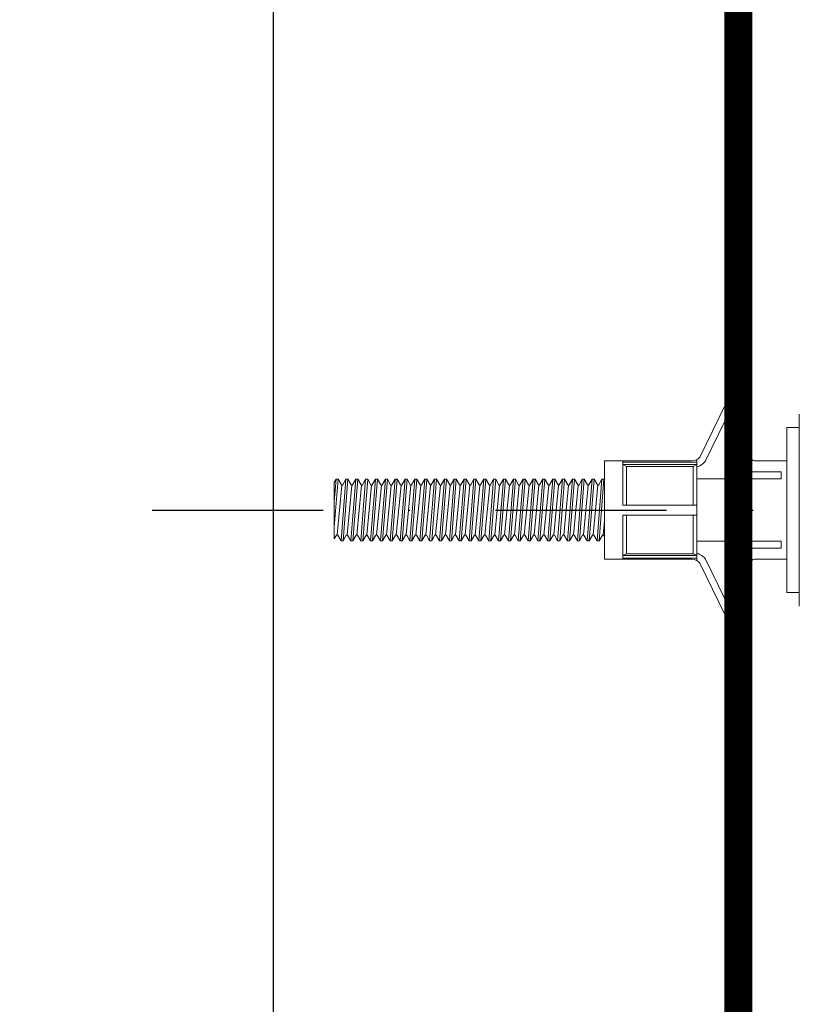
# Model space of a CAD drawing. Header units: millimetres. Extents: x -312551 to 250764, y -35891 to 59426.
# Tile 283 of 316: x 160375 to 160432, y 9427 to 9499. Entities that reach past the tile are written whole.
import ezdxf

# ---------------------------------------------------------------- set-up
doc = ezdxf.new("R2010")
doc.units = ezdxf.units.MM
doc.header["$LTSCALE"] = 2.5
doc.linetypes.add('DASHDOT', pattern=[1, 0.5, -0.25, 0, -0.25])
doc.layers.add('Rails', color=1, linetype='Continuous')
doc.linetypes.add('BATTING', pattern='A,0.0001,-0.1,[134,ltypeshp.shx,S=0.1,R=0,X=-0.1,Y=0],-0.2,[134,ltypeshp.shx,S=0.1,R=180,X=0.1,Y=0],-0.1', length=0.4001)

# ---------------------------------------------------------------- blocks, each defined once
blk = doc.blocks.new('KP Tile fastener')
at = {"layer": 'Rails', "color": 7, "linetype": 'Continuous', "lineweight": 0}
for p, q in [((2.6299999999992, 3.850001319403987), (2.630000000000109, 8.296453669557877)), ((3.130000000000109, 3.037373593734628), (3.129999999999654, 8.329351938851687)), ((5.947847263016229, 3.600001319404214), (3.605008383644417, 8.438307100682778)), ((6.374895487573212, 3.868768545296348), (4.054044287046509, 8.625337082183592)), ((-0.8999986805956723, 1.13686837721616e-13), (-0.8999986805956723, 7.020009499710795)), ((-0.8999986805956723, 6.03001424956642), (0, 6.03001424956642)), ((0, 0), (4.547473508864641e-13, 6.030014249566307)), ((0, 0), (0, 6.03001424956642)), ((0, 3.6000013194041), (2.3799999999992, 3.600001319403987)), ((6.599735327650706, 0.3599796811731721), (6.599735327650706, 3.686894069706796)), ((6.950147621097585, 3.6000013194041), (11.99976039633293, 3.6000013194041)), ((11.99976039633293, 0.3599796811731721), (11.99976039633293, 3.6000013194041)), ((11.99976039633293, 3.6000013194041), (13.3497617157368, 3.6000013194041)), ((13.34976171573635, 0), (13.3497617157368, 3.6000013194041)), ((6.599735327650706, 3.510004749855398), (11.99976039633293, 3.510004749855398)), ((6.599735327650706, 3.329991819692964), (11.99976039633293, 3.329991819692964)), ((6.599735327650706, 3.329991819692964), (6.869744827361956, 3.195010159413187)), ((6.869744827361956, 0.3599796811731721), (6.869744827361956, 3.195010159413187)), ((6.869744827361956, 3.195010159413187), (11.72975089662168, 3.195010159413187)), ((11.72975089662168, 3.195010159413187), (11.99976039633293, 3.329991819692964)), ((11.72975089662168, 0.3599796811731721), (11.72975089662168, 3.195010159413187)), ((0.4349821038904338, 2.278255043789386), (0.4349821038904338, 2.787373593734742)), ((0.4349821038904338, 2.787373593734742), (2.880000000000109, 2.787373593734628)), ((0.4349821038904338, 2.278255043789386), (6.599735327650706, 2.278255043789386)), ((2.62999999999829, 2.278255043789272), (2.629999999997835, -2.278255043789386)), ((13.3497617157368, 2.197970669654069), (13.3798015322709, 2.249999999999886)), ((13.3798015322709, 2.249999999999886), (13.73980760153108, -2.249999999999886)), ((13.3798015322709, 2.249999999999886), (13.52820813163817, 2.249999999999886)), ((13.52820813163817, 2.249999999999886), (13.88821420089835, -2.249999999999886)), ((13.52820813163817, 2.249999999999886), (13.76723142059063, 1.835997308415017)), ((13.86078378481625, 1.835997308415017), (14.09981367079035, 2.249999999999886)), ((14.09981367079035, 2.249999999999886), (14.45981974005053, -2.249999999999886)), ((14.09981367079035, 2.249999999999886), (14.24822027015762, 2.249999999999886)), ((14.24822027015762, 2.249999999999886), (14.6082263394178, -2.249999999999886)), ((14.24822027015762, 2.249999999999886), (14.48724355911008, 1.835997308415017)), ((14.58079592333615, 1.835997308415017), (14.81982580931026, 2.249999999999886)), ((14.81982580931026, 2.249999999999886), (15.17983187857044, -2.249999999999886)), ((14.81982580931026, 2.249999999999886), (14.96823240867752, 2.249999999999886)), ((14.96823240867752, 2.249999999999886), (15.3282384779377, -2.249999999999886)), ((14.96823240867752, 2.249999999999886), (15.20725569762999, 1.835997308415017)), ((15.30080806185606, 1.835997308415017), (15.53983794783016, 2.249999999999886)), ((15.53983794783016, 2.249999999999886), (15.89984401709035, -2.249999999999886)), ((15.53983794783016, 2.249999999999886), (15.68824454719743, 2.249999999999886)), ((15.68824454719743, 2.249999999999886), (16.04825061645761, -2.249999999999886)), ((15.68824454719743, 2.249999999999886), (15.92726783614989, 1.835997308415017)), ((16.02082020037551, 1.835997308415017), (16.25985008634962, 2.249999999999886)), ((16.25985008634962, 2.249999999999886), (16.6198561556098, -2.249999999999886)), ((16.25985008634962, 2.249999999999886), (16.40825668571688, 2.249999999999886)), ((16.40825668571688, 2.249999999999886), (16.76826275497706, -2.249999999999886)), ((16.40825668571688, 2.249999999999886), (16.64727997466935, 1.835997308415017)), ((16.74083233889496, 1.835997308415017), (16.97986222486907, 2.249999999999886)), ((16.97986222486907, 2.249999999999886), (17.33986829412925, -2.249999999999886)), ((16.97986222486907, 2.249999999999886), (17.12826882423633, 2.249999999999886)), ((17.12826882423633, 2.249999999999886), (17.48827489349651, -2.249999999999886)), ((17.12826882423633, 2.249999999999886), (17.3672921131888, 1.835997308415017)), ((17.46084447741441, 1.835997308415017), (17.69987436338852, 2.249999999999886)), ((17.69987436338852, 2.249999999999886), (18.0598804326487, -2.249999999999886)), ((17.69987436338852, 2.249999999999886), (17.84828096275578, 2.249999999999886)), ((17.84828096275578, 2.249999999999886), (18.20828703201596, -2.249999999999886)), ((17.84828096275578, 2.249999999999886), (18.08730425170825, 1.835997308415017)), ((18.18085661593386, 1.835997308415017), (18.41988650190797, 2.249999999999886)), ((18.41988650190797, 2.249999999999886), (18.77989257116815, -2.249999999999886)), ((18.41988650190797, 2.249999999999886), (18.56829310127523, 2.249999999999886)), ((18.56829310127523, 2.249999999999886), (18.92829917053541, -2.249999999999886)), ((18.56829310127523, 2.249999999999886), (18.8073163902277, 1.835997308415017)), ((18.90086875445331, 1.835997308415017), (19.13989864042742, 2.249999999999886)), ((19.13989864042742, 2.249999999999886), (19.4999047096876, -2.249999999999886)), ((19.13989864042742, 2.249999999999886), (19.28830523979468, 2.249999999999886)), ((19.28830523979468, 2.249999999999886), (19.64831130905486, -2.249999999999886)), ((19.28830523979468, 2.249999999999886), (19.52732852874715, 1.835997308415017)), ((19.62088089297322, 1.835997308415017), (19.85991077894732, 2.249999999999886)), ((19.85991077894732, 2.249999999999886), (20.2199168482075, -2.249999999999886)), ((19.85991077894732, 2.249999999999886), (20.00831737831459, 2.249999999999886)), ((20.00831737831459, 2.249999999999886), (20.36832344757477, -2.249999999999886)), ((20.00831737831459, 2.249999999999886), (20.24734066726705, 1.835997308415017)), ((20.34089303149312, 1.835997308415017), (20.57992291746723, 2.249999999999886)), ((20.57992291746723, 2.249999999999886), (20.93992898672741, -2.249999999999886)), ((20.57992291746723, 2.249999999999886), (20.72832951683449, 2.249999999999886)), ((20.72832951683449, 2.249999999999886), (21.08833558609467, -2.249999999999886)), ((20.72832951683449, 2.249999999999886), (20.96735280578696, 1.835997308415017)), ((21.06090517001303, 1.835997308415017), (21.29993505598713, 2.249999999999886)), ((21.29993505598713, 2.249999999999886), (21.65994112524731, -2.249999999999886)), ((21.29993505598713, 2.249999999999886), (21.4483416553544, 2.249999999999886)), ((21.4483416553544, 2.249999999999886), (21.80834772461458, -2.249999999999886)), ((21.4483416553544, 2.249999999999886), (21.68736494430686, 1.835997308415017)), ((21.78091730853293, 1.835997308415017), (22.01994719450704, 2.249999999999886)), ((22.01994719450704, 2.249999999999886), (22.37995326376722, -2.249999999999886)), ((22.01994719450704, 2.249999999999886), (22.1683537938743, 2.249999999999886)), ((22.1683537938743, 2.249999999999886), (22.52835986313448, -2.249999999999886)), ((22.1683537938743, 2.249999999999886), (22.40737708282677, 1.835997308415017)), ((22.50092944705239, 1.835997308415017), (22.73995933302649, 2.249999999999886)), ((22.73995933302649, 2.249999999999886), (23.09996540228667, -2.249999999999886)), ((22.73995933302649, 2.249999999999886), (22.88836593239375, 2.249999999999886)), ((22.88836593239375, 2.249999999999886), (23.24837200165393, -2.249999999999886)), ((22.88836593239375, 2.249999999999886), (23.12738922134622, 1.835997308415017)), ((23.22094158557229, 1.835997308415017), (23.4599714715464, 2.249999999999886)), ((23.4599714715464, 2.249999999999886), (23.81997754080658, -2.249999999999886)), ((23.4599714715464, 2.249999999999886), (23.60837807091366, 2.249999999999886)), ((23.60837807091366, 2.249999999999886), (23.96838414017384, -2.249999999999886)), ((23.60837807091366, 2.249999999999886), (23.84740135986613, 1.835997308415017)), ((23.9409537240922, 1.835997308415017), (24.1799836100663, 2.249999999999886)), ((24.1799836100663, 2.249999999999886), (24.53998967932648, -2.249999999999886)), ((24.1799836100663, 2.249999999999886), (24.32839020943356, 2.249999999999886)), ((24.32839020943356, 2.249999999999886), (24.68839627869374, -2.249999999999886)), ((24.32839020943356, 2.249999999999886), (24.56741349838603, 1.835997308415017)), ((24.6609658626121, 1.835997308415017), (24.89999574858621, 2.249999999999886)), ((24.89999574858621, 2.249999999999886), (25.26000181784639, -2.249999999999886)), ((24.89999574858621, 2.249999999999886), (25.04840234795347, 2.249999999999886)), ((25.04840234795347, 2.249999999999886), (25.40840841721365, -2.249999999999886)), ((25.04840234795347, 2.249999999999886), (25.28742563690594, 1.835997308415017)), ((25.38097800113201, 1.835997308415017), (25.62000788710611, 2.249999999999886)), ((25.62000788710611, 2.249999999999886), (25.98001395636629, -2.249999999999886)), ((25.62000788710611, 2.249999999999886), (25.76841448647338, 2.249999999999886)), ((25.76841448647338, 2.249999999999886), (26.12842055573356, -2.249999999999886)), ((25.76841448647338, 2.249999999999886), (26.00743777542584, 1.835997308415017)), ((26.10099013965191, 1.835997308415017), (26.34002002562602, 2.249999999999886)), ((26.34002002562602, 2.249999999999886), (26.7000260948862, -2.249999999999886)), ((26.34002002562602, 2.249999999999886), (26.48842662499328, 2.249999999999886)), ((26.48842662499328, 2.249999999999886), (26.84843269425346, -2.249999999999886)), ((26.48842662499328, 2.249999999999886), (26.72744991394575, 1.835997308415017)), ((26.82100227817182, 1.835997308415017), (27.06003216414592, 2.249999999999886)), ((27.06003216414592, 2.249999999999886), (27.4200382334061, -2.249999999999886)), ((27.06003216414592, 2.249999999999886), (27.20843876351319, 2.249999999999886)), ((27.20843876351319, 2.249999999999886), (27.56844483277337, -2.249999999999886)), ((27.20843876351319, 2.249999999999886), (27.44746205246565, 1.835997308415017)), ((27.54101441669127, 1.835997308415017), (27.78004430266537, 2.249999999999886)), ((27.78004430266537, 2.249999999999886), (28.14005037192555, -2.249999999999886)), ((27.78004430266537, 2.249999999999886), (27.92845090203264, 2.249999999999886)), ((27.92845090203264, 2.249999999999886), (28.28845697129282, -2.249999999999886)), ((27.92845090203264, 2.249999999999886), (28.1674741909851, 1.835997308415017)), ((28.26102655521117, 1.835997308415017), (28.50005644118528, 2.249999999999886)), ((28.50005644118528, 2.249999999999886), (28.86006251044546, -2.249999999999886)), ((28.50005644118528, 2.249999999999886), (28.64846304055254, 2.249999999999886)), ((28.64846304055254, 2.249999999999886), (29.00846910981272, -2.249999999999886)), ((28.64846304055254, 2.249999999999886), (28.88748632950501, 1.835997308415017)), ((28.98103869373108, 1.835997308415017), (29.22006857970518, 2.249999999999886)), ((29.22006857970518, 2.249999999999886), (29.58007464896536, -2.249999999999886)), ((29.22006857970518, 2.249999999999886), (29.36847517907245, 2.249999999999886)), ((29.36847517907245, 2.249999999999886), (29.72848124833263, -2.249999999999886)), ((29.36847517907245, 2.249999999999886), (29.60749846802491, 1.835997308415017)), ((29.70105083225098, 1.835997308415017), (29.94008071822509, 2.249999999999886)), ((29.94008071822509, 2.249999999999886), (30.08848731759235, 2.249999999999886)), ((29.94008071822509, 2.249999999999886), (30.30008678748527, -2.249999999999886)), ((30.08848731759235, 2.249999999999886), (30.32751060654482, 1.835997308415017)), ((30.08848731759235, 2.249999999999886), (30.44849338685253, -2.249999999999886)), ((30.42106297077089, 1.835997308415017), (30.66008625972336, 2.249999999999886)), ((30.66008625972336, 2.249999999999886), (30.80849945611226, 2.249999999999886)), ((30.66008625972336, 2.249999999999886), (31.02006594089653, -2.249999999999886)), ((30.80849945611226, 2.249999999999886), (31.04752274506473, 1.835997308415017)), ((30.80849945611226, 2.249999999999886), (31.1684989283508, -2.249999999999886)), ((31.14104872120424, 1.835997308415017), (31.38007201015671, 2.249999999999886)), ((31.38007201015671, 2.249999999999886), (31.52850499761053, 2.249999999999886)), ((31.38007201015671, 2.249999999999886), (31.74007807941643, -2.249999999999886)), ((31.52850499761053, 2.249999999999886), (31.76753488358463, 1.835997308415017)), ((31.52850499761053, 2.249999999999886), (31.88851106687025, -2.249999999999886)), ((31.86106085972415, 1.835997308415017), (32.10008414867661, 2.249999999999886)), ((32.10008414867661, 2.249999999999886), (32.24851713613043, 2.249999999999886)), ((32.10008414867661, 2.249999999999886), (32.46009021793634, -2.249999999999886)), ((32.24851713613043, 2.249999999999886), (32.4875404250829, 1.835997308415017)), ((32.24851713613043, 2.249999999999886), (32.6084968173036, -2.249999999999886)), ((32.58106640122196, 1.835997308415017), (32.82009628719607, 2.249999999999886)), ((32.82009628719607, 2.249999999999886), (32.96850288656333, 2.249999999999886)), ((32.82009628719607, 2.249999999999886), (33.10000131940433, -1.24904709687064)), ((32.96850288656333, 2.249999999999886), (33.10000131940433, 2.022218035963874)), ((32.96850288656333, 2.249999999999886), (33.10000131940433, 0.6062267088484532)), ((13.76717864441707, 1.835997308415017), (13.77928417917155, 1.821675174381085)), ((13.77928417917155, 1.821675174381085), (13.7954534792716, 1.812327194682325)), ((13.7954534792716, 1.812327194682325), (13.81401090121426, 1.808989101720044)), ((13.81401090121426, 1.808989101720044), (13.83256832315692, 1.812327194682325)), ((13.81920275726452, 1.809246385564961), (14.16881851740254, -1.809246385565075)), ((13.83256832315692, 1.812327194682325), (13.84873762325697, 1.821675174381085)), ((13.84873762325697, 1.821675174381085), (13.86083656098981, 1.835997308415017)), ((14.48719078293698, 1.835997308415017), (14.49929631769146, 1.821675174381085)), ((14.49929631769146, 1.821675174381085), (14.51546561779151, 1.812327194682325)), ((14.51546561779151, 1.812327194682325), (14.53402303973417, 1.808989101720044)), ((14.53402303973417, 1.808989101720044), (14.55258046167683, 1.812327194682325)), ((14.53921489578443, 1.809246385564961), (14.88883065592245, -1.809246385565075)), ((14.55258046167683, 1.812327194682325), (14.56874976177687, 1.821675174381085)), ((14.56874976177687, 1.821675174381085), (14.58084869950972, 1.835997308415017)), ((15.20720292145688, 1.835997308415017), (15.21930845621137, 1.821675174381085)), ((15.21930845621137, 1.821675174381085), (15.23547775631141, 1.812327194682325)), ((15.23547775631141, 1.812327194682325), (15.25403517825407, 1.808989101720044)), ((15.25403517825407, 1.808989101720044), (15.27259260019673, 1.812327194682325)), ((15.25922703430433, 1.809246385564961), (15.60884279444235, -1.809246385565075)), ((15.27259260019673, 1.812327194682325), (15.28876190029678, 1.821675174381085)), ((15.28876190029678, 1.821675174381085), (15.30086083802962, 1.835997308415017)), ((15.92721505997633, 1.835997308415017), (15.93932059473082, 1.821675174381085)), ((15.93932059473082, 1.821675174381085), (15.95548989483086, 1.812327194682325)), ((15.95548989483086, 1.812327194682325), (15.97404731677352, 1.808989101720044)), ((15.97404731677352, 1.808989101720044), (15.99260473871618, 1.812327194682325)), ((15.97923917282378, 1.809246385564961), (16.3288549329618, -1.809246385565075)), ((15.99260473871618, 1.812327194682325), (16.00877403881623, 1.821675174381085)), ((16.00877403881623, 1.821675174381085), (16.02087297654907, 1.835997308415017)), ((16.64722719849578, 1.835997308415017), (16.65933273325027, 1.821675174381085)), ((16.65933273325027, 1.821675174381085), (16.67550203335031, 1.812327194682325)), ((16.67550203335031, 1.812327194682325), (16.69405945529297, 1.808989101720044)), ((16.69405945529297, 1.808989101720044), (16.71261687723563, 1.812327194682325)), ((16.69925131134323, 1.809246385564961), (17.04886707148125, -1.809246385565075)), ((16.71261687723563, 1.812327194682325), (16.72878617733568, 1.821675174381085)), ((16.72878617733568, 1.821675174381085), (16.74088511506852, 1.835997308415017)), ((17.36723933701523, 1.835997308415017), (17.37934487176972, 1.821675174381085)), ((17.37934487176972, 1.821675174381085), (17.39551417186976, 1.812327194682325)), ((17.39551417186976, 1.812327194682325), (17.41407159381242, 1.808989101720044)), ((17.41407159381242, 1.808989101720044), (17.43262901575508, 1.812327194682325)), ((17.41926344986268, 1.809246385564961), (17.7688792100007, -1.809246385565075)), ((17.43262901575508, 1.812327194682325), (17.44879831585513, 1.821675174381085)), ((17.44879831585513, 1.821675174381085), (17.46089725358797, 1.835997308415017)), ((18.08725147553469, 1.835997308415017), (18.09935701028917, 1.821675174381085)), ((18.09935701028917, 1.821675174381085), (18.11552631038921, 1.812327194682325)), ((18.11552631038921, 1.812327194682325), (18.13408373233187, 1.808989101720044)), ((18.13408373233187, 1.808989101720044), (18.15264115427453, 1.812327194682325)), ((18.13927558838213, 1.809246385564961), (18.48889134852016, -1.809246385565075)), ((18.15264115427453, 1.812327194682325), (18.16881045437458, 1.821675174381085)), ((18.16881045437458, 1.821675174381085), (18.18090939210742, 1.835997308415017)), ((18.80726361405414, 1.835997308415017), (18.81936914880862, 1.821675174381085)), ((18.81936914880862, 1.821675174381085), (18.83553844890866, 1.812327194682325)), ((18.83553844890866, 1.812327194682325), (18.85409587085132, 1.808989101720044)), ((18.85409587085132, 1.808989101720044), (18.87265329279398, 1.812327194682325)), ((18.85928772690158, 1.809246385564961), (19.20890348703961, -1.809246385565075)), ((18.87265329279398, 1.812327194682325), (18.88882259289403, 1.821675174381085)), ((18.88882259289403, 1.821675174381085), (18.90092153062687, 1.835997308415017)), ((19.52727575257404, 1.835997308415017), (19.53938128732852, 1.821675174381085)), ((19.53938128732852, 1.821675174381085), (19.55555058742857, 1.812327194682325)), ((19.55555058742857, 1.812327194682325), (19.57410800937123, 1.808989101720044)), ((19.57410800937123, 1.808989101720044), (19.59266543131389, 1.812327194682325)), ((19.57929986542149, 1.809246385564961), (19.92891562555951, -1.809246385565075)), ((19.59266543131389, 1.812327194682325), (19.60883473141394, 1.821675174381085)), ((19.60883473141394, 1.821675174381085), (19.62093366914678, 1.835997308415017)), ((20.24728789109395, 1.835997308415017), (20.25939342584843, 1.821675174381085)), ((20.25939342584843, 1.821675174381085), (20.27556272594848, 1.812327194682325)), ((20.27556272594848, 1.812327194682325), (20.29412014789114, 1.808989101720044)), ((20.29412014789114, 1.808989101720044), (20.3126775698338, 1.812327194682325)), ((20.2993120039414, 1.809246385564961), (20.64892776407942, -1.809246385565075)), ((20.3126775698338, 1.812327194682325), (20.32884686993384, 1.821675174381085)), ((20.32884686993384, 1.821675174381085), (20.34094580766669, 1.835997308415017)), ((20.96730002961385, 1.835997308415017), (20.97940556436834, 1.821675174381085)), ((20.97940556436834, 1.821675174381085), (20.99557486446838, 1.812327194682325)), ((20.99557486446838, 1.812327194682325), (21.01413228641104, 1.808989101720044)), ((21.01413228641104, 1.808989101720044), (21.0326897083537, 1.812327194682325)), ((21.0193241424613, 1.809246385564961), (21.36893990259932, -1.809246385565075)), ((21.0326897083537, 1.812327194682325), (21.04885900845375, 1.821675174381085)), ((21.04885900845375, 1.821675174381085), (21.06095794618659, 1.835997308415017)), ((21.68731216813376, 1.835997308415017), (21.69941770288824, 1.821675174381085)), ((21.69941770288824, 1.821675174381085), (21.71558700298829, 1.812327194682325)), ((21.71558700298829, 1.812327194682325), (21.73414442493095, 1.808989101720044)), ((21.73414442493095, 1.808989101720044), (21.75270184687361, 1.812327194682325)), ((21.73933628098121, 1.809246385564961), (22.08895204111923, -1.809246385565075)), ((21.75270184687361, 1.812327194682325), (21.76887114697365, 1.821675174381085)), ((21.76887114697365, 1.821675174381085), (21.7809700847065, 1.835997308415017)), ((22.40732430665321, 1.835997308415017), (22.41942984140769, 1.821675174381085)), ((22.41942984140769, 1.821675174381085), (22.43559914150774, 1.812327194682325)), ((22.43559914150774, 1.812327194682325), (22.4541565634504, 1.808989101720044)), ((22.4541565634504, 1.808989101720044), (22.47271398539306, 1.812327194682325)), ((22.45934841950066, 1.809246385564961), (22.80896417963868, -1.809246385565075)), ((22.47271398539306, 1.812327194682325), (22.4888832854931, 1.821675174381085)), ((22.4888832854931, 1.821675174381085), (22.50098222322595, 1.835997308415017)), ((23.12733644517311, 1.835997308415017), (23.1394419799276, 1.821675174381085)), ((23.1394419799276, 1.821675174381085), (23.15561128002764, 1.812327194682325)), ((23.15561128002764, 1.812327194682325), (23.1741687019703, 1.808989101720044)), ((23.1741687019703, 1.808989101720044), (23.19272612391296, 1.812327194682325)), ((23.17936055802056, 1.809246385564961), (23.52897631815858, -1.809246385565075)), ((23.19272612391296, 1.812327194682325), (23.20889542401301, 1.821675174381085)), ((23.20889542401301, 1.821675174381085), (23.22099436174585, 1.835997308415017)), ((23.84734858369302, 1.835997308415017), (23.8594541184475, 1.821675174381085)), ((23.8594541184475, 1.821675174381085), (23.87562341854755, 1.812327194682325)), ((23.87562341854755, 1.812327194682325), (23.89418084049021, 1.808989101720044)), ((23.89418084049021, 1.808989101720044), (23.91273826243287, 1.812327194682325)), ((23.89937269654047, 1.809246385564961), (24.24898845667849, -1.809246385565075)), ((23.91273826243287, 1.812327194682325), (23.92890756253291, 1.821675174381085)), ((23.92890756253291, 1.821675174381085), (23.94100650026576, 1.835997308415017)), ((24.56736072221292, 1.835997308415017), (24.57946625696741, 1.821675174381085)), ((24.57946625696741, 1.821675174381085), (24.59563555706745, 1.812327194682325)), ((24.59563555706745, 1.812327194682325), (24.61419297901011, 1.808989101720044)), ((24.61419297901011, 1.808989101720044), (24.63275040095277, 1.812327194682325)), ((24.61938483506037, 1.809246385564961), (24.96900059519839, -1.809246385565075)), ((24.63275040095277, 1.812327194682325), (24.64891970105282, 1.821675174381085)), ((24.64891970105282, 1.821675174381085), (24.66101863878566, 1.835997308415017)), ((25.28737286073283, 1.835997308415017), (25.29947839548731, 1.821675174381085)), ((25.29947839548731, 1.821675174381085), (25.31564769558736, 1.812327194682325)), ((25.31564769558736, 1.812327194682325), (25.33420511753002, 1.808989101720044)), ((25.33420511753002, 1.808989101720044), (25.35276253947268, 1.812327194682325)), ((25.33939697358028, 1.809246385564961), (25.6890127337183, -1.809246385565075)), ((25.35276253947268, 1.812327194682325), (25.36893183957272, 1.821675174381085)), ((25.36893183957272, 1.821675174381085), (25.38103077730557, 1.835997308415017)), ((26.00738499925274, 1.835997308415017), (26.01949053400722, 1.821675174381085)), ((26.01949053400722, 1.821675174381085), (26.03565983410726, 1.812327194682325)), ((26.03565983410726, 1.812327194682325), (26.05421725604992, 1.808989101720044)), ((26.05421725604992, 1.808989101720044), (26.07277467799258, 1.812327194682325)), ((26.05940911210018, 1.809246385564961), (26.40902487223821, -1.809246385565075)), ((26.07277467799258, 1.812327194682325), (26.08894397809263, 1.821675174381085)), ((26.08894397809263, 1.821675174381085), (26.10104291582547, 1.835997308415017)), ((26.72739713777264, 1.835997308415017), (26.73950267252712, 1.821675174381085)), ((26.73950267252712, 1.821675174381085), (26.75567197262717, 1.812327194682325)), ((26.75567197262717, 1.812327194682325), (26.77422939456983, 1.808989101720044)), ((26.77422939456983, 1.808989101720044), (26.79278681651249, 1.812327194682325)), ((26.77942125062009, 1.809246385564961), (27.12903701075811, -1.809246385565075)), ((26.79278681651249, 1.812327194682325), (26.80895611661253, 1.821675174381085)), ((26.80895611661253, 1.821675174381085), (26.82105505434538, 1.835997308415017)), ((27.44740927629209, 1.835997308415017), (27.45951481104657, 1.821675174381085)), ((27.45951481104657, 1.821675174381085), (27.47568411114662, 1.812327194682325)), ((27.47568411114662, 1.812327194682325), (27.49424153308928, 1.808989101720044)), ((27.49424153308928, 1.808989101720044), (27.51279895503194, 1.812327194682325)), ((27.49943338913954, 1.809246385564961), (27.84904914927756, -1.809246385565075)), ((27.51279895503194, 1.812327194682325), (27.52896825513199, 1.821675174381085)), ((27.52896825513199, 1.821675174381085), (27.54106719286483, 1.835997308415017)), ((28.167421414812, 1.835997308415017), (28.17952694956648, 1.821675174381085)), ((28.17952694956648, 1.821675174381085), (28.19569624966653, 1.812327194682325)), ((28.19569624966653, 1.812327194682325), (28.21425367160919, 1.808989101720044)), ((28.21425367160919, 1.808989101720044), (28.23281109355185, 1.812327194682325)), ((28.21944552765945, 1.809246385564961), (28.56906128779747, -1.809246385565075)), ((28.23281109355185, 1.812327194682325), (28.24898039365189, 1.821675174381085)), ((28.24898039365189, 1.821675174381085), (28.26107933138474, 1.835997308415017)), ((28.8874335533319, 1.835997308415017), (28.89953908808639, 1.821675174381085)), ((28.89953908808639, 1.821675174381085), (28.91570838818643, 1.812327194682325)), ((28.91570838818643, 1.812327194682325), (28.93426581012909, 1.808989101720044)), ((28.93426581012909, 1.808989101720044), (28.95282323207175, 1.812327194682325)), ((28.93945766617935, 1.809246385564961), (29.28907342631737, -1.809246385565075)), ((28.95282323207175, 1.812327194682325), (28.9689925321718, 1.821675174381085)), ((28.9689925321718, 1.821675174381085), (28.98109146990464, 1.835997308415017)), ((29.60744569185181, 1.835997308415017), (29.61955122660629, 1.821675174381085)), ((29.61955122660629, 1.821675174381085), (29.63572052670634, 1.812327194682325)), ((29.63572052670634, 1.812327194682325), (29.654277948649, 1.808989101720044)), ((29.654277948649, 1.808989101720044), (29.67283537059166, 1.812327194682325)), ((29.65946980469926, 1.809246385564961), (30.00908556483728, -1.809246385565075)), ((29.67283537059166, 1.812327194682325), (29.6890046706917, 1.821675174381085)), ((29.6890046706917, 1.821675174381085), (29.70110360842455, 1.835997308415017)), ((30.32745783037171, 1.835997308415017), (30.33955676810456, 1.821675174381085)), ((30.33955676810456, 1.821675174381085), (30.3557260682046, 1.812327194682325)), ((30.3557260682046, 1.812327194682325), (30.3742900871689, 1.808989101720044)), ((30.3742900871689, 1.808989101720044), (30.39284750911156, 1.812327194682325)), ((30.37948194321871, 1.809246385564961), (30.72909770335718, -1.809246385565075)), ((30.39284750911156, 1.812327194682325), (30.40901680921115, 1.821675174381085)), ((30.40901680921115, 1.821675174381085), (30.42111574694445, 1.835997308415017)), ((31.04746996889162, 1.835997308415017), (31.05956890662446, 1.821675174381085)), ((31.05956890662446, 1.821675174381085), (31.07573820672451, 1.812327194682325)), ((31.07573820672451, 1.812327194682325), (31.09429562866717, 1.808989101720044)), ((31.09429562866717, 1.808989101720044), (31.11285964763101, 1.812327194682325)), ((31.09949408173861, 1.809246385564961), (31.44910984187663, -1.809246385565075)), ((31.11285964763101, 1.812327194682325), (31.12902894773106, 1.821675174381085)), ((31.12902894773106, 1.821675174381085), (31.1411278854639, 1.835997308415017)), ((31.76745571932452, 1.835997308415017), (31.77955465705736, 1.821675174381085)), ((31.77955465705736, 1.821675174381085), (31.79572395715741, 1.812327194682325)), ((31.79572395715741, 1.812327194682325), (31.81428137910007, 1.808989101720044)), ((31.81428137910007, 1.808989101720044), (31.83283880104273, 1.812327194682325)), ((31.81947983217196, 1.809246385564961), (32.16909559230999, -1.809246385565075)), ((31.83283880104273, 1.812327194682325), (31.84900810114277, 1.821675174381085)), ((31.84900810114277, 1.821675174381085), (31.86111363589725, 1.835997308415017)), ((32.48746126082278, 1.835997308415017), (32.49956679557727, 1.821675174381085)), ((32.49956679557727, 1.821675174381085), (32.51573609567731, 1.812327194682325)), ((32.51573609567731, 1.812327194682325), (32.53429351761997, 1.808989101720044)), ((32.53429351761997, 1.808989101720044), (32.55285093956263, 1.812327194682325)), ((32.53948537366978, 1.809246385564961), (32.88910113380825, -1.809246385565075)), ((32.55285093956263, 1.812327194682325), (32.56902023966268, 1.821675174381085)), ((32.56902023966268, 1.821675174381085), (32.58111917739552, 1.835997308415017)), ((33.10000131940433, -2.111304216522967), (33.10000131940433, 2.022218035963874)), ((0, 0), (0, -6.03001424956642)), ((0, 0), (4.547473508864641e-13, -6.030014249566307)), ((6.599735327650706, 0.3599796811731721), (11.99976039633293, 0.3599796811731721)), ((6.59973532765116, 0.3599796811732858), (6.599735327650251, -3.686894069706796)), ((13.34976171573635, 0), (13.3497617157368, -3.6000013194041)), ((-0.8999986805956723, -1.13686837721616e-13), (-0.8999986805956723, -7.020009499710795)), ((6.599735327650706, -0.3599796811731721), (11.99976039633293, -0.3599796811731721)), ((6.869744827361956, -0.3599796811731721), (6.869744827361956, -3.195010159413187)), ((11.72975089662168, -0.3599796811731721), (11.72975089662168, -3.195010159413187)), ((11.99976039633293, -0.3599796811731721), (11.99976039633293, -3.6000013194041)), ((13.34976171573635, -0.7841427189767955), (13.44880637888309, -1.809246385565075)), ((13.34976171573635, -1.935527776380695), (13.40722535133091, -1.835997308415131)), ((13.41927810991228, -1.82166857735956), (13.40717257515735, -1.835970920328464)), ((13.43544741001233, -1.812327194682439), (13.41927810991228, -1.82166857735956)), ((13.45400483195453, -1.808989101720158), (13.43544741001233, -1.812327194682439)), ((13.47256225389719, -1.812327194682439), (13.45400483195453, -1.808989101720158)), ((13.48873155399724, -1.82166857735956), (13.47256225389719, -1.812327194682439)), ((13.50083049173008, -1.835970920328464), (13.48873155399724, -1.82166857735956)), ((13.50077771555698, -1.835997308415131), (13.73980760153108, -2.249999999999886)), ((13.88821420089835, -2.249999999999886), (14.12723748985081, -1.835997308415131)), ((14.13929024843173, -1.82166857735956), (14.1271847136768, -1.835970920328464)), ((14.15545954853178, -1.812327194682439), (14.13929024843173, -1.82166857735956)), ((14.17401697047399, -1.808989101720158), (14.15545954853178, -1.812327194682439)), ((14.19257439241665, -1.812327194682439), (14.17401697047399, -1.808989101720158)), ((14.20874369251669, -1.82166857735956), (14.19257439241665, -1.812327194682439)), ((14.22084263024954, -1.835970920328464), (14.20874369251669, -1.82166857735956)), ((14.22078985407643, -1.835997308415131), (14.45981974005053, -2.249999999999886)), ((14.6082263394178, -2.249999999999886), (14.84724962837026, -1.835997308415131)), ((14.85930238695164, -1.82166857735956), (14.8471968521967, -1.835970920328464)), ((14.87547168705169, -1.812327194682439), (14.85930238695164, -1.82166857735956)), ((14.89402910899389, -1.808989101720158), (14.87547168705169, -1.812327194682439)), ((14.91258653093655, -1.812327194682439), (14.89402910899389, -1.808989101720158)), ((14.9287558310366, -1.82166857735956), (14.91258653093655, -1.812327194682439)), ((14.94085476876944, -1.835970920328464), (14.9287558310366, -1.82166857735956)), ((14.94080199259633, -1.835997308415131), (15.17983187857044, -2.249999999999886)), ((15.3282384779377, -2.249999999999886), (15.56726176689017, -1.835997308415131)), ((15.57931452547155, -1.82166857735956), (15.56720899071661, -1.835970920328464)), ((15.59548382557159, -1.812327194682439), (15.57931452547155, -1.82166857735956)), ((15.6140412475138, -1.808989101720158), (15.59548382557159, -1.812327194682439)), ((15.63259866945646, -1.812327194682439), (15.6140412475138, -1.808989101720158)), ((15.6487679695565, -1.82166857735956), (15.63259866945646, -1.812327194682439)), ((15.66086690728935, -1.835970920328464), (15.6487679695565, -1.82166857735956)), ((15.66081413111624, -1.835997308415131), (15.89984401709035, -2.249999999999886)), ((16.04825061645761, -2.249999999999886), (16.28727390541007, -1.835997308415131)), ((16.299326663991, -1.82166857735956), (16.28722112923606, -1.835970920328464)), ((16.31549596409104, -1.812327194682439), (16.299326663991, -1.82166857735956)), ((16.33405338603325, -1.808989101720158), (16.31549596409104, -1.812327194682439)), ((16.35261080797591, -1.812327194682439), (16.33405338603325, -1.808989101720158)), ((16.36878010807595, -1.82166857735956), (16.35261080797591, -1.812327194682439)), ((16.3808790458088, -1.835970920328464), (16.36878010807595, -1.82166857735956)), ((16.38082626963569, -1.835997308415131), (16.6198561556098, -2.249999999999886)), ((16.76826275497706, -2.249999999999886), (17.00728604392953, -1.835997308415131)), ((17.01933880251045, -1.82166857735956), (17.00723326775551, -1.835970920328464)), ((17.03550810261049, -1.812327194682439), (17.01933880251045, -1.82166857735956)), ((17.0540655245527, -1.808989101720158), (17.03550810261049, -1.812327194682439)), ((17.07262294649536, -1.812327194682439), (17.0540655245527, -1.808989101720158)), ((17.0887922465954, -1.82166857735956), (17.07262294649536, -1.812327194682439)), ((17.10089118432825, -1.835970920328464), (17.0887922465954, -1.82166857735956)), ((17.10083840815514, -1.835997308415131), (17.33986829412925, -2.249999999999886)), ((17.48827489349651, -2.249999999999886), (17.72729818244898, -1.835997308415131)), ((17.7393509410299, -1.82166857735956), (17.72724540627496, -1.835970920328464)), ((17.75552024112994, -1.812327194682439), (17.7393509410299, -1.82166857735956)), ((17.77407766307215, -1.808989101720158), (17.75552024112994, -1.812327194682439)), ((17.79263508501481, -1.812327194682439), (17.77407766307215, -1.808989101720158)), ((17.80880438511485, -1.82166857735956), (17.79263508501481, -1.812327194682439)), ((17.8209033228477, -1.835970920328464), (17.80880438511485, -1.82166857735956)), ((17.82085054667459, -1.835997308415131), (18.0598804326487, -2.249999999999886)), ((18.20828703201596, -2.249999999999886), (18.44731032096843, -1.835997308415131)), ((18.45936307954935, -1.82166857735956), (18.44725754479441, -1.835970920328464)), ((18.47553237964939, -1.812327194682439), (18.45936307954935, -1.82166857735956)), ((18.4940898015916, -1.808989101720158), (18.47553237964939, -1.812327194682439)), ((18.51264722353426, -1.812327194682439), (18.4940898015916, -1.808989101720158)), ((18.5288165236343, -1.82166857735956), (18.51264722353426, -1.812327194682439)), ((18.54091546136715, -1.835970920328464), (18.5288165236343, -1.82166857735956)), ((18.54086268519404, -1.835997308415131), (18.77989257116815, -2.249999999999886)), ((18.92829917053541, -2.249999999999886), (19.16732245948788, -1.835997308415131)), ((19.1793752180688, -1.82166857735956), (19.16726968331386, -1.835970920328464)), ((19.19554451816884, -1.812327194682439), (19.1793752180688, -1.82166857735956)), ((19.21410194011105, -1.808989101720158), (19.19554451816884, -1.812327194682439)), ((19.23265936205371, -1.812327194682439), (19.21410194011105, -1.808989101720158)), ((19.24882866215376, -1.82166857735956), (19.23265936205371, -1.812327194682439)), ((19.2609275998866, -1.835970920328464), (19.24882866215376, -1.82166857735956)), ((19.26087482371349, -1.835997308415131), (19.4999047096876, -2.249999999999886)), ((19.64831130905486, -2.249999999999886), (19.88733459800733, -1.835997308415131)), ((19.8993873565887, -1.82166857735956), (19.88728182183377, -1.835970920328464)), ((19.91555665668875, -1.812327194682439), (19.8993873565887, -1.82166857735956)), ((19.93411407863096, -1.808989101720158), (19.91555665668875, -1.812327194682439)), ((19.95267150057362, -1.812327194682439), (19.93411407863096, -1.808989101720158)), ((19.96884080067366, -1.82166857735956), (19.95267150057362, -1.812327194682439)), ((19.98093973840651, -1.835970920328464), (19.96884080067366, -1.82166857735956)), ((19.9808869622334, -1.835997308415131), (20.2199168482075, -2.249999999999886)), ((20.36832344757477, -2.249999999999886), (20.60734673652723, -1.835997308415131)), ((20.61939949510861, -1.82166857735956), (20.60729396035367, -1.835970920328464)), ((20.63556879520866, -1.812327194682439), (20.61939949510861, -1.82166857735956)), ((20.65412621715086, -1.808989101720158), (20.63556879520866, -1.812327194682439)), ((20.67268363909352, -1.812327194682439), (20.65412621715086, -1.808989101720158)), ((20.68885293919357, -1.82166857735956), (20.67268363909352, -1.812327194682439)), ((20.70095187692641, -1.835970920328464), (20.68885293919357, -1.82166857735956)), ((20.7008991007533, -1.835997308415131), (20.93992898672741, -2.249999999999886)), ((21.08833558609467, -2.249999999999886), (21.32735887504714, -1.835997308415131)), ((21.33941163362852, -1.82166857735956), (21.32730609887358, -1.835970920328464)), ((21.35558093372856, -1.812327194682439), (21.33941163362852, -1.82166857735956)), ((21.37413835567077, -1.808989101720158), (21.35558093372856, -1.812327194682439)), ((21.39269577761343, -1.812327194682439), (21.37413835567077, -1.808989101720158)), ((21.40886507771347, -1.82166857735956), (21.39269577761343, -1.812327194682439)), ((21.42096401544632, -1.835970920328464), (21.40886507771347, -1.82166857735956)), ((21.42091123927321, -1.835997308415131), (21.65994112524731, -2.249999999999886)), ((21.80834772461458, -2.249999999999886), (22.04737101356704, -1.835997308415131)), ((22.05942377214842, -1.82166857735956), (22.04731823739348, -1.835970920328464)), ((22.07559307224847, -1.812327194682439), (22.05942377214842, -1.82166857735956)), ((22.09415049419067, -1.808989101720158), (22.07559307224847, -1.812327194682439)), ((22.11270791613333, -1.812327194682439), (22.09415049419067, -1.808989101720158)), ((22.12887721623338, -1.82166857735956), (22.11270791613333, -1.812327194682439)), ((22.14097615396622, -1.835970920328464), (22.12887721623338, -1.82166857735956)), ((22.14092337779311, -1.835997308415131), (22.37995326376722, -2.249999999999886)), ((22.52835986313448, -2.249999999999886), (22.76738315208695, -1.835997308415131)), ((22.77943591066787, -1.82166857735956), (22.76733037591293, -1.835970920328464)), ((22.79560521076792, -1.812327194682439), (22.77943591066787, -1.82166857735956)), ((22.81416263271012, -1.808989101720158), (22.79560521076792, -1.812327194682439)), ((22.83272005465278, -1.812327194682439), (22.81416263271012, -1.808989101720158)), ((22.84888935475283, -1.82166857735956), (22.83272005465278, -1.812327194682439)), ((22.86098829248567, -1.835970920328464), (22.84888935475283, -1.82166857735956)), ((22.86093551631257, -1.835997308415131), (23.09996540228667, -2.249999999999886)), ((23.24837200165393, -2.249999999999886), (23.4873952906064, -1.835997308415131)), ((23.49944804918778, -1.82166857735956), (23.48734251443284, -1.835970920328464)), ((23.51561734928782, -1.812327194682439), (23.49944804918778, -1.82166857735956)), ((23.53417477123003, -1.808989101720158), (23.51561734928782, -1.812327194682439)), ((23.55273219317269, -1.812327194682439), (23.53417477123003, -1.808989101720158)), ((23.56890149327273, -1.82166857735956), (23.55273219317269, -1.812327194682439)), ((23.58100043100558, -1.835970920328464), (23.56890149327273, -1.82166857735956)), ((23.58094765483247, -1.835997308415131), (23.81997754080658, -2.249999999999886)), ((23.96838414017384, -2.249999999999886), (24.20740742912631, -1.835997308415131)), ((24.21946018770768, -1.82166857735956), (24.20735465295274, -1.835970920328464)), ((24.23562948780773, -1.812327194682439), (24.21946018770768, -1.82166857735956)), ((24.25418690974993, -1.808989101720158), (24.23562948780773, -1.812327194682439)), ((24.27274433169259, -1.812327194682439), (24.25418690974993, -1.808989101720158)), ((24.28891363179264, -1.82166857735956), (24.27274433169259, -1.812327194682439)), ((24.30101256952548, -1.835970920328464), (24.28891363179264, -1.82166857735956)), ((24.30095979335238, -1.835997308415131), (24.53998967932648, -2.249999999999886)), ((24.68839627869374, -2.249999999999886), (24.92741956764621, -1.835997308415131)), ((24.93947232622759, -1.82166857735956), (24.92736679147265, -1.835970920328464)), ((24.95564162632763, -1.812327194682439), (24.93947232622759, -1.82166857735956)), ((24.97419904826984, -1.808989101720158), (24.95564162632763, -1.812327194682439)), ((24.9927564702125, -1.812327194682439), (24.97419904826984, -1.808989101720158)), ((25.00892577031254, -1.82166857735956), (24.9927564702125, -1.812327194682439)), ((25.02102470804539, -1.835970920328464), (25.00892577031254, -1.82166857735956)), ((25.02097193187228, -1.835997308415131), (25.26000181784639, -2.249999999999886)), ((25.40840841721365, -2.249999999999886), (25.64743170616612, -1.835997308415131)), ((25.65948446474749, -1.82166857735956), (25.64737892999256, -1.835970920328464)), ((25.67565376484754, -1.812327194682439), (25.65948446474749, -1.82166857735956)), ((25.69421118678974, -1.808989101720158), (25.67565376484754, -1.812327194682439)), ((25.7127686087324, -1.812327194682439), (25.69421118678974, -1.808989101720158)), ((25.72893790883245, -1.82166857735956), (25.7127686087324, -1.812327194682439)), ((25.74103684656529, -1.835970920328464), (25.72893790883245, -1.82166857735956)), ((25.74098407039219, -1.835997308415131), (25.98001395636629, -2.249999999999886)), ((26.12842055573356, -2.249999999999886), (26.36744384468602, -1.835997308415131)), ((26.3794966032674, -1.82166857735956), (26.36739106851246, -1.835970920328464)), ((26.39566590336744, -1.812327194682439), (26.3794966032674, -1.82166857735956)), ((26.41422332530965, -1.808989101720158), (26.39566590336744, -1.812327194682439)), ((26.43278074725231, -1.812327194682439), (26.41422332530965, -1.808989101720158)), ((26.44895004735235, -1.82166857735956), (26.43278074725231, -1.812327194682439)), ((26.4610489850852, -1.835970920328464), (26.44895004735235, -1.82166857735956)), ((26.46099620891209, -1.835997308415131), (26.7000260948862, -2.249999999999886)), ((26.84843269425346, -2.249999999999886), (27.08745598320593, -1.835997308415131)), ((27.0995087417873, -1.82166857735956), (27.08740320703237, -1.835970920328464)), ((27.11567804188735, -1.812327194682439), (27.0995087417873, -1.82166857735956)), ((27.13423546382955, -1.808989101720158), (27.11567804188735, -1.812327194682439)), ((27.15279288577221, -1.812327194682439), (27.13423546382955, -1.808989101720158)), ((27.16896218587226, -1.82166857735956), (27.15279288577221, -1.812327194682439)), ((27.1810611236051, -1.835970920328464), (27.16896218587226, -1.82166857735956)), ((27.181008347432, -1.835997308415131), (27.4200382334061, -2.249999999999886)), ((27.56844483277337, -2.249999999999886), (27.80746812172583, -1.835997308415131)), ((27.81952088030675, -1.82166857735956), (27.80741534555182, -1.835970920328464)), ((27.8356901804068, -1.812327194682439), (27.81952088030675, -1.82166857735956)), ((27.85424760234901, -1.808989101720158), (27.8356901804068, -1.812327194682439)), ((27.87280502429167, -1.812327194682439), (27.85424760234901, -1.808989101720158)), ((27.88897432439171, -1.82166857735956), (27.87280502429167, -1.812327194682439)), ((27.90107326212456, -1.835970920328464), (27.88897432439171, -1.82166857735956)), ((27.90102048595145, -1.835997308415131), (28.14005037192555, -2.249999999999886)), ((28.28845697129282, -2.249999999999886), (28.52748026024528, -1.835997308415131)), ((28.53953301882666, -1.82166857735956), (28.52742748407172, -1.835970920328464)), ((28.55570231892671, -1.812327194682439), (28.53953301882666, -1.82166857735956)), ((28.57425974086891, -1.808989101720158), (28.55570231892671, -1.812327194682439)), ((28.59281716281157, -1.812327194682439), (28.57425974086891, -1.808989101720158)), ((28.60898646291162, -1.82166857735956), (28.59281716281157, -1.812327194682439)), ((28.62108540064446, -1.835970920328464), (28.60898646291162, -1.82166857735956)), ((28.62103262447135, -1.835997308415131), (28.86006251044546, -2.249999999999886)), ((29.00846910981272, -2.249999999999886), (29.24749239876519, -1.835997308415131)), ((29.25954515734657, -1.82166857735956), (29.24743962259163, -1.835970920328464)), ((29.27571445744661, -1.812327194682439), (29.25954515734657, -1.82166857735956)), ((29.29427187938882, -1.808989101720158), (29.27571445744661, -1.812327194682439)), ((29.31282930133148, -1.812327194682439), (29.29427187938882, -1.808989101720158)), ((29.32899860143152, -1.82166857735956), (29.31282930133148, -1.812327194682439)), ((29.34109753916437, -1.835970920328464), (29.32899860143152, -1.82166857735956)), ((29.34104476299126, -1.835997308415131), (29.58007464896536, -2.249999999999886)), ((29.72848124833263, -2.249999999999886), (29.96750453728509, -1.835997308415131)), ((29.97955729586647, -1.82166857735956), (29.96745176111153, -1.835970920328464)), ((29.99572659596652, -1.812327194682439), (29.97955729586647, -1.82166857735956)), ((30.01428401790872, -1.808989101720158), (29.99572659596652, -1.812327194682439)), ((30.03284143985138, -1.812327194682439), (30.01428401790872, -1.808989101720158)), ((30.04901073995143, -1.82166857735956), (30.03284143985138, -1.812327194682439)), ((30.06110967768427, -1.835970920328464), (30.04901073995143, -1.82166857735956)), ((30.06105690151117, -1.835997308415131), (30.30008678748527, -2.249999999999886)), ((30.44849338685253, -2.249999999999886), (30.687516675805, -1.835997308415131)), ((30.69956283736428, -1.82166857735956), (30.68746389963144, -1.835970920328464)), ((30.71573213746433, -1.812327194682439), (30.69956283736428, -1.82166857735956)), ((30.73429615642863, -1.808989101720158), (30.71573213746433, -1.812327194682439)), ((30.75285357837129, -1.812327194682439), (30.73429615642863, -1.808989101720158)), ((30.76902287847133, -1.82166857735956), (30.75285357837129, -1.812327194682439)), ((30.78112181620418, -1.835970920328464), (30.76902287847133, -1.82166857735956)), ((30.78104265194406, -1.835997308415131), (31.02006594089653, -2.249999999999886)), ((31.1684989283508, -2.249999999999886), (31.40752881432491, -1.835997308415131)), ((31.41957497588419, -1.82166857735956), (31.40747603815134, -1.835970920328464)), ((31.43574427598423, -1.812327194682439), (31.41957497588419, -1.82166857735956)), ((31.45430169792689, -1.808989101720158), (31.43574427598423, -1.812327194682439)), ((31.47285911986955, -1.812327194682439), (31.45430169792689, -1.808989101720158)), ((31.4890284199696, -1.82166857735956), (31.47285911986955, -1.812327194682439)), ((31.50113395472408, -1.835970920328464), (31.4890284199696, -1.82166857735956)), ((31.50105479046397, -1.835997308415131), (31.74007807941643, -2.249999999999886)), ((31.88851106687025, -2.249999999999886), (32.12753435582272, -1.835997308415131)), ((32.13956072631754, -1.82166857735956), (32.1274617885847, -1.835970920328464)), ((32.15573002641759, -1.812327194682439), (32.13956072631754, -1.82166857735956)), ((32.17428744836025, -1.808989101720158), (32.15573002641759, -1.812327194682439)), ((32.19284487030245, -1.812327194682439), (32.17428744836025, -1.808989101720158)), ((32.2090141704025, -1.82166857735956), (32.19284487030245, -1.812327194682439)), ((32.22111310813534, -1.835970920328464), (32.2090141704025, -1.82166857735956)), ((32.22106692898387, -1.835997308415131), (32.46009021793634, -2.249999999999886)), ((32.6084968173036, -2.249999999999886), (32.84752010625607, -1.835997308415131)), ((32.85957286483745, -1.82166857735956), (32.84746733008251, -1.835970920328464)), ((32.87574216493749, -1.812327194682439), (32.85957286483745, -1.82166857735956)), ((32.8942995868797, -1.808989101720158), (32.87574216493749, -1.812327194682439)), ((32.91285700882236, -1.812327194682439), (32.8942995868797, -1.808989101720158)), ((32.9290263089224, -1.82166857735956), (32.91285700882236, -1.812327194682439)), ((32.94112524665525, -1.835970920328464), (32.9290263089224, -1.82166857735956)), ((32.94107247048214, -1.835997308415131), (33.10000131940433, -2.111304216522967)), ((0.4349821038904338, -2.278255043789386), (0.4349821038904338, -2.787373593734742)), ((0.4349821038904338, -2.278255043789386), (6.599735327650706, -2.278255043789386)), ((0.4349821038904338, -2.787373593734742), (2.880000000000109, -2.787373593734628)), ((13.73980760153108, -2.249999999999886), (13.88821420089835, -2.249999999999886)), ((14.45981974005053, -2.249999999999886), (14.6082263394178, -2.249999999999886)), ((15.17983187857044, -2.249999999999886), (15.3282384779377, -2.249999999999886)), ((15.89984401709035, -2.249999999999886), (16.04825061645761, -2.249999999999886)), ((16.6198561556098, -2.249999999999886), (16.76826275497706, -2.249999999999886)), ((17.33986829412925, -2.249999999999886), (17.48827489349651, -2.249999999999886)), ((18.0598804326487, -2.249999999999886), (18.20828703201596, -2.249999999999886)), ((18.77989257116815, -2.249999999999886), (18.92829917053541, -2.249999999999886)), ((19.4999047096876, -2.249999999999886), (19.64831130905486, -2.249999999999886)), ((20.2199168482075, -2.249999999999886), (20.36832344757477, -2.249999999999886)), ((20.93992898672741, -2.249999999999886), (21.08833558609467, -2.249999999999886)), ((21.65994112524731, -2.249999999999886), (21.80834772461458, -2.249999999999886)), ((22.37995326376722, -2.249999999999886), (22.52835986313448, -2.249999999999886)), ((23.09996540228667, -2.249999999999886), (23.24837200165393, -2.249999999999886)), ((23.81997754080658, -2.249999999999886), (23.96838414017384, -2.249999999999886)), ((24.53998967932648, -2.249999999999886), (24.68839627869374, -2.249999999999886)), ((25.26000181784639, -2.249999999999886), (25.40840841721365, -2.249999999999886)), ((25.98001395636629, -2.249999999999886), (26.12842055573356, -2.249999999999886)), ((26.7000260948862, -2.249999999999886), (26.84843269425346, -2.249999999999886)), ((27.4200382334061, -2.249999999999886), (27.56844483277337, -2.249999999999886)), ((28.14005037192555, -2.249999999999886), (28.28845697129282, -2.249999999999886)), ((28.86006251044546, -2.249999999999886), (29.00846910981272, -2.249999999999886)), ((29.58007464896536, -2.249999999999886), (29.72848124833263, -2.249999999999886)), ((30.30008678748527, -2.249999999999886), (30.44849338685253, -2.249999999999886)), ((31.02006594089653, -2.249999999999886), (31.1684989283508, -2.249999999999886)), ((31.74007807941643, -2.249999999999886), (31.88851106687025, -2.249999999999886)), ((32.46009021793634, -2.249999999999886), (32.6084968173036, -2.249999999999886)), ((3.130000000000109, -3.037373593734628), (3.129999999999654, -8.329351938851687)), ((6.599735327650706, -3.329991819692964), (6.869744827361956, -3.195010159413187)), ((6.599735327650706, -3.329991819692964), (11.99976039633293, -3.329991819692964)), ((6.599735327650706, -3.510004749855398), (11.99976039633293, -3.510004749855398)), ((6.869744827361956, -3.195010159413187), (11.72975089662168, -3.195010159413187)), ((11.72975089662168, -3.195010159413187), (11.99976039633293, -3.329991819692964)), ((0, -3.6000013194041), (2.3799999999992, -3.600001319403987)), ((2.6299999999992, -3.850001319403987), (2.630000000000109, -8.296453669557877)), ((5.947847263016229, -3.600001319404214), (3.605008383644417, -8.438307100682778)), ((6.374895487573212, -3.868768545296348), (4.054044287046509, -8.625337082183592)), ((6.950147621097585, -3.6000013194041), (11.99976039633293, -3.6000013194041)), ((11.99976039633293, -3.6000013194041), (13.3497617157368, -3.6000013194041)), ((-0.8999986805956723, -6.03001424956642), (0, -6.03001424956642))]:
    blk.add_line(p, q, dxfattribs=at)
for centre, radius, start, end in [((3.380000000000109, 8.296453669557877), 0.75, 26.00892943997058, 180), ((3.379999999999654, 8.329351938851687), 0.25, 25.83752444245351, 180), ((2.3799999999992, 3.850001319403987), 0.25, 270, 359.9999999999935), ((6.957237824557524, 4.365394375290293), 1.266765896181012, 217.1720400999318, 253.6074507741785), ((6.950147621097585, 4.3500013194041), 0.75, 219.9144954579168, 270), ((2.880000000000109, -3.037373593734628), 0.25, 359.9999999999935, 90), ((6.957237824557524, -4.365394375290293), 1.266765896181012, 106.3925492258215, 142.8279599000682), ((2.3799999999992, -3.850001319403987), 0.25, 6.513775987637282e-12, 90), ((6.950147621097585, -4.3500013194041), 0.75, 90, 140.0855045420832), ((3.380000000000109, -8.296453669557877), 0.75, 180, 333.9910705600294), ((3.379999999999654, -8.329351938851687), 0.25, 180, 334.1624755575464)]:
    blk.add_arc(centre, radius, start, end, dxfattribs=at)

msp = doc.modelspace()

# ---------------------------------------------------------------- linework, layer by layer
at = {"color": 1, "linetype": 'Continuous'}
msp.add_line((160428.7991571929, 9105.974258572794), (160428.7991571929, 9527.974258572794), dxfattribs=at)
at = {"color": 1, "linetype": 'BATTING', "ltscale": 75}
msp.add_line((160393.7991571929, 9522.974258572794), (160393.7991571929, 9110.974258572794), dxfattribs=at)
at = {"linetype": 'DASHDOT', "ltscale": 10}
msp.add_line((160384.9512772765, 9462.974258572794), (160468.7991571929, 9462.974258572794), dxfattribs=at)
at = {"color": 3, "linetype": 'Continuous', "const_width": 2}
msp.add_lwpolyline([(160282.4885881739, 9457.963849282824), (160357.7991571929, 9457.974258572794), (160357.7991571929, 9522.974258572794), (160427.7991571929, 9522.974258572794), (160427.7991571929, 9110.974258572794), (160357.7991571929, 9110.974258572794), (160357.7991571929, 9175.974258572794), (160179.4891571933, 9175.974258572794)], dxfattribs=at)

# ---------------------------------------------------------------- block references
at = {"linetype": 'Continuous', "xscale": -1}
msp.add_blockref('KP Tile fastener', (160431.3720289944, 9462.974258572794), dxfattribs=at)

doc.saveas('drawing.dxf')
